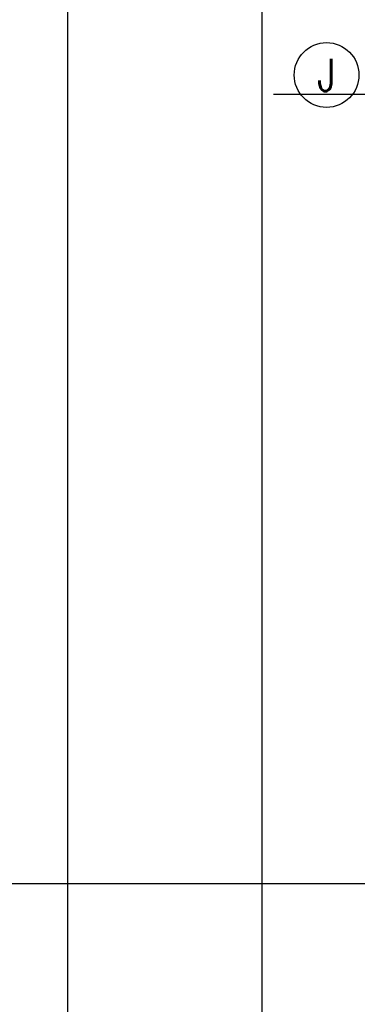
# Model space of a CAD drawing. Header units: millimetres. Extents: x 69081 to 158617, y -37521 to -9534.
# Tile 285 of 566: x 110535 to 110795, y -15485 to -14725. Entities that reach past the tile are written whole.
import ezdxf
from ezdxf.enums import TextEntityAlignment as Align

# ---------------------------------------------------------------- set-up
doc = ezdxf.new("R2010")
doc.units = ezdxf.units.MM
doc.linetypes.add('DO', pattern=[0.8, 0.6, -0.1, 0, -0.1])
for name, color, linetype in [('A-OSI', 8, 'DO'), ('BA_WIC', 1, 'Continuous'), ('BI_sym', 7, 'Continuous'), ('ramka', 1, 'Continuous')]:
    doc.layers.add(name, color=color, linetype=linetype)
doc.styles.add('ROMANS', font='romans.shx', dxfattribs={"height": 1})

# ---------------------------------------------------------------- blocks, each defined once
blk = doc.blocks.new('enr')
blk.add_circle((0, 0), 0.5)
at = {"style": 'ROMANS', "width": 0.85}
blk.add_attdef('NR', text='', height=0.5, dxfattribs=at).set_placement((0, 0), align=Align.MIDDLE_CENTER)
blk = doc.blocks.new('osie')
at = {"layer": 'BI_sym', "xscale": 50, "yscale": 50, "zscale": 50}
blk.add_blockref('enr', (16687.11, -42105.93), dxfattribs=at).add_auto_attribs({'NR': 'J'})
blk = doc.blocks.new('*U2991')
for points in [[(0, 0), (0, 837), (900, 837), (900, 0)], [(30, 5), (30, 832), (895, 832), (895, 5)]]:
    blk.add_lwpolyline(points, close=True)

msp = doc.modelspace()

# ---------------------------------------------------------------- linework, layer by layer
at = {"color": 5}
msp.add_lwpolyline([(109076.3407, -15392.1816), (112040.8609, -15392.1816), (112040.8609, -16462.5826), (109076.3407, -16462.5826)], close=True, dxfattribs=at)
at = {"layer": 'BA_WIC'}
msp.add_lwpolyline([(110923.6997, -14732.864), (110887.7605, -14782.9721), (110730.6841, -14782.9721)], dxfattribs=at)

# ---------------------------------------------------------------- block references
at = {"layer": 'A-OSI', "color": 4}
msp.add_blockref('osie', (94084.5456, 27337.9801), dxfattribs=at)
at = {"layer": 'ramka', "ltscale": 0.01, "xscale": 5, "yscale": 5, "zscale": 5}
msp.add_blockref('*U2991', (110571.8456, -17938.7373), dxfattribs=at)

doc.saveas('drawing.dxf')
